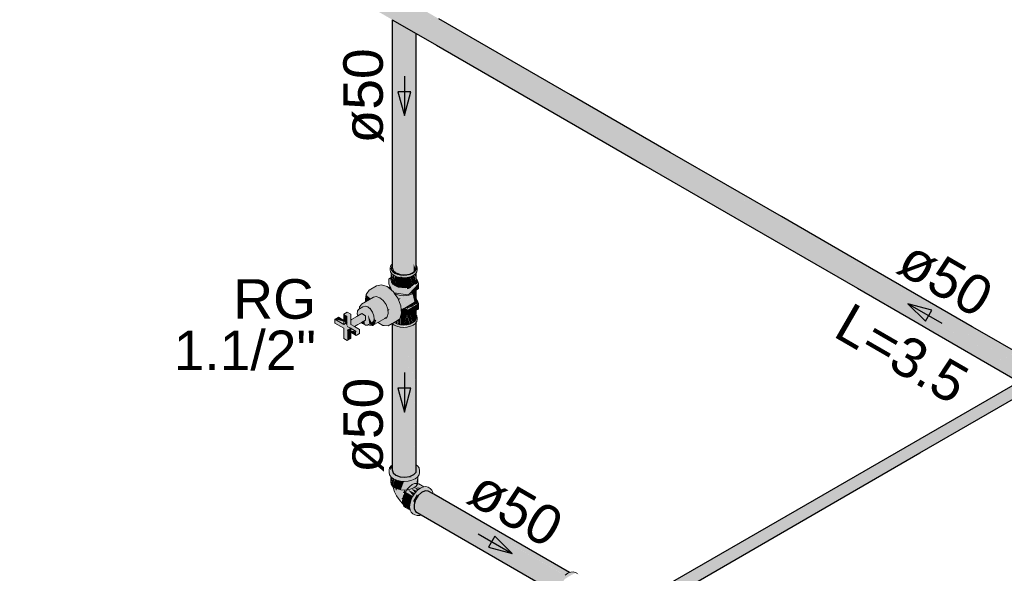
# Model space of a CAD drawing. Header units: millimetres. Extents: x 567 to 934, y -1 to 364.
# Tile 744 of 1056: x 733.3 to 738.29, y 134.89 to 137.7. Entities that reach past the tile are written whole.
import ezdxf

# ---------------------------------------------------------------- set-up
doc = ezdxf.new("R2010")
doc.units = ezdxf.units.MM
doc.header["$MEASUREMENT"] = 0
doc.linetypes.add('NULL', pattern=[0])
for name, color, linetype, lineweight in [('AF-Condutos', 140, 'Continuous', 25), ('AF-Conexões', 152, 'Continuous', 18), ('AF-Registro', 253, 'Continuous', 18), ('AF-Sentido conduto', 140, 'Continuous', 30), ('AF-Textos conduto', 7, 'Continuous', 9), ('Textos', 7, 'Continuous', 9)]:
    doc.layers.add(name, color=color, linetype=linetype, lineweight=lineweight)
doc.styles.add('Arial', font='arial.ttf')

msp = doc.modelspace()

# ---------------------------------------------------------------- hatches: boundary and pattern name
at = {"layer": 'AF-Condutos', "linetype": 'Continuous'}
for points in [[(735.1897, 136.4473), (735.1936, 136.4268), (735.2075, 136.4145), (735.2289, 136.4065), (735.2269, 137.0673), (735.2229, 137.6761), (735.2075, 137.685), (735.2047, 137.8271), (735.2036, 137.6872), (735.1937, 137.8334), (735.1937, 137.693), (735.1925, 137.6937), (735.1928, 137.8339), (735.2075, 137.8255), (735.2075, 137.685), (735.2229, 137.6761), (735.2269, 137.0673), (735.2289, 136.4065), (735.254, 136.4042), (735.2786, 136.408), (735.279, 136.446), (735.2786, 137.6439), (735.2713, 137.6482), (735.2673, 137.7909), (735.2939, 137.7756), (735.2984, 137.6325), (735.2984, 137.773), (735.3113, 137.7655), (735.3113, 138.1768), (735.2786, 138.1605), (735.254, 138.1595), (735.2541, 137.6581), (735.2488, 137.8016), (735.2468, 137.6623), (735.2289, 137.8131), (735.2289, 137.6727), (735.2246, 137.8156), (735.2288, 138.1613), (735.2122, 138.1653), (735.1897, 138.1773)], [(734.8537, 138.0221), (734.8358, 138.014), (740.8498, 134.5419), (740.8675, 134.55), (739.1394, 135.5472), (738.7512, 135.7693), (738.6226, 135.8434), (739.1394, 135.5472), (738.819, 135.7317), (738.7512, 135.7702), (738.9509, 135.656), (740.8675, 134.55), (738.8187, 135.7329), (738.1815, 136.1), (738.5378, 135.8951)], [(734.8758, 138.017), (734.8537, 138.0221), (739.1395, 135.5478), (739.1397, 135.5499), (739.2577, 135.4847), (739.2547, 135.488), (738.9454, 135.6663), (738.817, 135.7399), (738.7512, 135.7771), (738.7512, 135.7781), (739.2547, 135.488), (739.2577, 135.4847), (739.1397, 135.5499), (739.1395, 135.5478), (740.8677, 134.55), (740.8831, 134.5486), (739.1401, 135.5547), (738.1953, 136.0991), (738.9447, 135.6675), (740.8831, 134.5486), (738.9445, 135.6679), (738.1963, 136.099), (738.4833, 135.9338), (738.9445, 135.6679)], [(734.8053, 137.9172), (740.8191, 134.4453), (740.8118, 134.4599), (739.1289, 135.4312), (738.8533, 135.5898), (738.5623, 135.7577), (739.0461, 135.479), (740.8118, 134.4599), (740.8119, 134.4809), (739.465, 135.2584), (737.533, 136.3738), (740.8119, 134.4809), (740.8193, 134.5041), (739.4116, 135.3167), (737.524, 136.4065), (740.8193, 134.5041), (740.8327, 134.5257), (739.3545, 135.379), (737.5144, 136.4414), (740.8327, 134.5257), (740.8498, 134.5419), (739.3039, 135.4343), (739.1378, 135.5294), (738.9665, 135.627), (738.8247, 135.7082), (738.7512, 135.7497), (738.6124, 135.829), (738.812, 135.7155), (738.9665, 135.627), (739.1378, 135.5294), (738.9658, 135.6283), (738.7219, 135.7673), (738.613, 135.8298), (738.9658, 135.6283), (739.1378, 135.5294), (739.3039, 135.4343), (740.8498, 134.5419), (739.3037, 135.4345), (734.8358, 138.014), (734.8187, 137.9976), (734.8053, 137.976), (734.798, 137.9528), (734.798, 137.932)], [(735.3113, 136.445), (735.311, 137.6253), (735.2862, 137.6396), (735.2787, 137.7843), (735.2786, 137.6439), (735.279, 136.446), (735.2786, 136.4084), (735.2984, 136.4173), (735.2984, 136.4571), (735.31, 136.4304)], [(735.3113, 136.4598), (735.3113, 137.6251), (735.311, 137.6253)], [(735.31, 136.4304), (735.2987, 136.4573), (735.2984, 136.4173)], [(735.1897, 135.4177), (735.1936, 135.4032), (735.2075, 135.3908), (735.2075, 136.1552), (735.1946, 135.4528), (735.1937, 136.1546), (735.1898, 135.4462), (735.1897, 136.1576)], [(735.1897, 136.1559), (735.1898, 135.4425), (735.1936, 136.1547)], [(735.1937, 136.1529), (735.1946, 135.4528), (735.2073, 136.1443)], [(735.2075, 135.3908), (735.2289, 135.3828), (735.2289, 136.1472)], [(735.2075, 136.1455), (735.2075, 135.3908), (735.2287, 136.1405)], [(735.2289, 135.3828), (735.254, 135.3805), (735.254, 136.1449)], [(735.2289, 136.1374), (735.2289, 135.3828), (735.2538, 136.1383)], [(735.254, 135.3805), (735.2786, 135.3843), (735.2786, 136.1487)], [(735.2784, 136.1432), (735.254, 136.1393), (735.254, 135.3805)], [(735.2786, 135.3843), (735.2984, 135.3936), (735.2984, 136.1579)], [(735.2786, 135.3843), (735.2982, 136.1513), (735.2786, 136.1433)], [(735.31, 135.4067), (735.3101, 135.4941), (735.31, 136.171), (735.2984, 135.3936)], [(735.3098, 136.1606), (735.2984, 136.152), (735.2984, 135.3936)], [(735.3101, 135.4941), (735.3113, 136.1644), (735.31, 136.1625)], [(735.3113, 135.4214), (735.3113, 136.1644), (735.31, 135.4487)], [(738.1067, 136.1431), (738.4767, 135.93), (738.5378, 135.8951)], [(736.4586, 134.7649), (736.3897, 134.7229), (736.3903, 134.7216), (736.2706, 134.6512), (736.3904, 134.7225), (736.2687, 134.6523), (736.3897, 134.7229), (736.4586, 134.7649), (735.8057, 134.3879), (734.6999, 133.7481), (733.3043, 132.9384), (734.7609, 133.7766), (734.8009, 133.7954), (733.3366, 132.9467), (733.336, 132.9463), (734.798, 133.7867), (733.3443, 132.9376), (733.3498, 132.9258), (734.798, 133.7585), (733.3534, 132.915), (734.798, 133.7561), (733.3534, 132.915), (734.798, 133.7527), (733.3534, 132.9149), (733.3303, 132.9016), (734.798, 133.7464), (733.3545, 132.9064), (734.798, 133.7423), (733.3545, 132.9063), (734.798, 133.7386), (733.3544, 132.9024), (734.798, 133.7377), (733.3544, 132.9024), (735.9466, 134.399), (736.044, 134.4567), (735.9672, 134.4129), (736.0411, 134.4569), (735.9711, 134.4135), (736.0596, 134.4643), (736.2198, 134.5641), (736.2684, 134.5931), (736.3157, 134.6252), (736.2666, 134.5968), (736.3106, 134.6281), (736.3097, 134.6287), (736.2662, 134.5974), (736.3157, 134.6252), (736.2681, 134.5937), (736.1289, 134.5081), (736.2198, 134.5606), (736.1609, 134.5254), (736.0968, 134.4857), (737.8596, 135.5035), (738.4227, 135.8287), (738.7416, 136.0127), (738.7461, 136.0191), (738.4195, 135.8306), (738.5408, 135.901), (738.7408, 136.0161), (738.747, 136.0289), (738.5346, 135.9045), (738.419, 135.8308), (738.4122, 135.8348), (738.747, 136.0289), (738.5327, 135.9057), (738.4115, 135.8352), (738.4108, 135.8356), (738.747, 136.0289), (738.7382, 136.0516), (738.5086, 135.9196), (738.5091, 135.9193), (738.3874, 135.8491), (738.3867, 135.8495), (738.7382, 136.0516), (738.73, 136.0606), (738.3782, 135.8544), (738.4979, 135.9257), (738.73, 136.0606), (738.3755, 135.8559), (738.4968, 135.9264), (738.6975, 136.0419), (738.6965, 136.0515), (738.721, 136.0658), (738.7128, 136.0663)], [(738.4227, 135.8287), (737.8596, 135.5035), (738.4228, 135.8287)], [(735.3457, 135.1951), (736.0235, 134.8044), (736.0256, 134.8244), (736.0491, 134.8676), (735.4459, 135.2378), (736.0644, 134.8846), (735.4498, 135.2394), (736.0646, 134.8848), (735.356, 135.3121), (735.3381, 135.304), (735.321, 135.2876), (735.3076, 135.266), (735.3003, 135.2428), (735.3003, 135.222), (735.3076, 135.2072), (736.0249, 134.7931), (736.0248, 134.7934)], [(735.3716, 135.3107), (735.356, 135.3121), (735.4048, 135.2827), (736.0785, 134.8949), (736.0787, 134.895), (735.3995, 135.2943), (736.0861, 134.8982)], [(735.3962, 135.2963), (736.0787, 134.895), (736.0861, 134.8982)], [(735.4048, 135.2827), (736.0604, 134.8873), (736.0919, 134.8872)], [(735.4459, 135.2378), (736.0485, 134.8679), (736.0643, 134.8846)], [(736.0645, 134.8848), (735.4498, 135.2394), (736.0644, 134.8846)], [(736.0243, 134.8039), (735.3457, 135.1951), (736.0233, 134.7943)]]:
    msp.add_hatch(color=151, dxfattribs=at).paths.add_polyline_path(points)
at = {"layer": 'AF-Conexões', "linetype": 'Continuous'}
for points in [[(735.3054, 135.4473), (735.3113, 135.4214), (735.31, 135.4067), (735.2984, 135.3936), (735.2786, 135.3843), (735.2894, 135.3773), (735.2661, 135.3824), (735.254, 135.3805), (735.232, 135.3826), (735.2075, 135.3908), (735.1945, 135.3999), (735.1897, 135.4177), (735.1822, 135.4247), (735.1763, 135.4043), (735.1763, 135.4274), (735.1737, 135.4158), (735.1763, 135.3923), (735.1963, 135.3723), (735.2122, 135.3653), (735.2308, 135.3608), (735.2508, 135.3593), (735.2708, 135.3608), (735.2894, 135.3653), (735.3054, 135.3723), (735.3176, 135.3816), (735.328, 135.4038), (735.3259, 135.4248)], [(735.1897, 135.4383), (735.1763, 135.4274), (735.1885, 135.422)], [(735.1796, 135.4157), (735.1822, 135.4247), (735.1763, 135.4274)], [(735.1838, 135.3818), (735.1822, 135.3554), (735.1846, 135.3452)], [(735.1846, 135.3452), (735.1902, 135.3769), (735.1846, 135.3811)], [(735.3102, 135.3356), (735.3154, 135.3799), (735.3008, 135.3689), (735.2508, 135.3593), (735.2508, 135.3642), (735.2331, 135.3172), (735.2508, 135.3158), (735.2851, 135.3211)], [(735.2893, 135.3773), (735.2748, 135.3837), (735.2672, 135.3826)], [(735.3171, 135.3498), (735.3171, 135.3811), (735.3123, 135.3535)], [(735.1846, 135.3452), (735.2023, 135.3274), (735.2023, 135.3697), (735.1922, 135.3386), (735.1914, 135.376)], [(735.1922, 135.3386), (735.2005, 135.3691), (735.1916, 135.3759)], [(735.2057, 135.2969), (735.2191, 135.274), (735.2418, 135.2482), (735.2323, 135.2652), (735.2423, 135.2637), (735.2333, 135.2765), (735.2442, 135.2768), (735.2438, 135.3046), (735.2488, 135.316), (735.2176, 135.3209), (735.2088, 135.3118), (735.2054, 135.3251), (735.1939, 135.328)], [(735.2023, 135.3676), (735.2023, 135.3274), (735.2147, 135.3642)], [(735.2149, 135.3646), (735.2023, 135.3274), (735.2165, 135.3211), (735.2165, 135.3642)], [(735.2165, 135.3619), (735.2165, 135.3211), (735.2312, 135.3607)], [(735.2313, 135.3608), (735.2165, 135.3211), (735.2331, 135.3172), (735.249, 135.3594)], [(735.3176, 135.3478), (735.3029, 135.3484), (735.2778, 135.3339), (735.256, 135.3068), (735.2936, 135.2851), (735.2686, 135.3172), (735.3036, 135.2996), (735.2902, 135.3188), (735.3124, 135.3125), (735.3053, 135.326), (735.324, 135.3217), (735.3095, 135.332), (735.3335, 135.3268), (735.343, 135.3304)], [(735.3358, 135.1909), (735.3076, 135.2072), (735.3003, 135.222), (735.3003, 135.2395), (735.2954, 135.2611), (735.3153, 135.2957), (735.317, 135.2838), (735.3381, 135.304), (735.3671, 135.3133), (735.3948, 135.2973), (735.3917, 135.3089), (735.3812, 135.3237), (735.3595, 135.3332), (735.3322, 135.3258), (735.3181, 135.3155), (735.3049, 135.3017), (735.2936, 135.2851), (735.285, 135.2671), (735.2795, 135.2487), (735.2777, 135.2313), (735.2795, 135.2161), (735.2936, 135.196), (735.3153, 135.1865)], [(735.3027, 135.3289), (735.3159, 135.3139), (735.3257, 135.3211)], [(735.3095, 135.332), (735.3252, 135.3229), (735.3322, 135.3258)], [(735.3171, 135.3452), (735.3131, 135.3527), (735.3102, 135.3356)], [(735.2088, 135.3118), (735.2143, 135.3221), (735.2051, 135.3262)], [(735.2808, 135.2529), (735.2813, 135.2547), (735.2483, 135.2908), (735.2435, 135.2745)], [(735.2438, 135.3046), (735.2493, 135.297), (735.2553, 135.3059), (735.2532, 135.3157)], [(735.2572, 135.3055), (735.2483, 135.2908), (735.2798, 135.2564), (735.2867, 135.2707)], [(735.256, 135.3068), (735.2867, 135.2707), (735.2936, 135.2851)], [(735.2694, 135.3174), (735.2947, 135.2866), (735.3036, 135.2996)], [(735.2878, 135.3218), (735.3047, 135.3014), (735.3144, 135.3117)], [(735.3003, 135.2502), (735.3171, 135.2814), (735.3153, 135.2957), (735.2954, 135.2611)], [(735.3719, 135.3107), (735.3812, 135.2346), (735.3972, 135.2883)], [(735.2416, 135.2683), (735.2435, 135.2745), (735.2333, 135.2765)], [(735.2786, 135.2399), (735.2435, 135.2745), (735.2418, 135.259), (735.2784, 135.2379)], [(735.2773, 135.2283), (735.2784, 135.2379), (735.2418, 135.259)], [(735.2435, 135.2455), (735.2809, 135.2175), (735.2781, 135.2276), (735.2418, 135.259)], [(735.2773, 135.2412), (735.2808, 135.2529), (735.2435, 135.2745)], [(735.2792, 135.2188), (735.2435, 135.2455), (735.2483, 135.2348), (735.2794, 135.2168)], [(735.2802, 135.2147), (735.2483, 135.2348), (735.256, 135.2276)], [(736.0503, 134.7591), (736.0344, 134.7945), (736.0417, 134.8302), (736.0616, 134.8648), (736.0889, 134.882), (736.1162, 134.8963), (736.1362, 134.8847), (736.1275, 134.8928), (736.1058, 134.9023), (736.0927, 134.901), (736.0644, 134.8847), (736.0513, 134.8708), (736.04, 134.8542), (736.0313, 134.8362), (736.0258, 134.8178), (736.024, 134.8005), (736.0313, 134.7732)]]:
    msp.add_hatch(color=161, dxfattribs=at).paths.add_polyline_path(points)
at = {"layer": 'AF-Registro', "linetype": 'Continuous'}
for points in [[(735.3118, 136.451), (735.3114, 136.4279), (735.2869, 136.4072), (735.2655, 136.3995), (735.2134, 136.4034), (735.1862, 136.4282), (735.1883, 136.4094), (735.2134, 136.3949), (735.2477, 136.3896), (735.282, 136.3949), (735.3071, 136.4094), (735.3163, 136.4292)], [(735.1766, 136.3827), (735.173, 136.3847), (735.193, 136.3416), (735.2678, 136.33), (735.2528, 136.3387), (735.2321, 136.3392), (735.206, 136.3497)], [(735.173, 136.3579), (735.188, 136.3257), (735.1976, 136.3157), (735.2678, 136.33), (735.193, 136.3416), (735.173, 136.3847)], [(735.1841, 136.3911), (735.1737, 136.3851), (735.1837, 136.3785)], [(735.2416, 136.3882), (735.1837, 136.3785), (735.1952, 136.3742)], [(735.1841, 136.3772), (735.1862, 136.3677), (735.1899, 136.3945), (735.1883, 136.4094)], [(735.1862, 136.3677), (735.1926, 136.3588), (735.2012, 136.3998), (735.1926, 136.4062)], [(735.1912, 136.4213), (735.2108, 136.4082), (735.2477, 136.401)], [(735.2159, 136.3453), (735.2477, 136.3404), (735.2332, 136.3907), (735.2142, 136.3948), (735.2049, 136.3596), (735.2015, 136.4002), (735.1926, 136.3588)], [(735.2049, 136.3596), (735.2142, 136.3946), (735.2028, 136.3996)], [(735.2477, 136.3896), (735.2313, 136.3975), (735.2477, 136.3404), (735.2642, 136.3417), (735.2642, 136.3909)], [(735.2642, 136.4058), (735.2402, 136.4055), (735.2559, 136.4002)], [(735.2642, 136.3907), (735.2642, 136.3417), (735.2796, 136.3453), (735.2661, 136.391)], [(735.2661, 136.3911), (735.2796, 136.3453), (735.2928, 136.3512), (735.2813, 136.3948)], [(735.2928, 136.3512), (735.2928, 136.3975), (735.282, 136.3949)], [(735.3029, 136.3588), (735.294, 136.4003), (735.2928, 136.3997), (735.2928, 136.3512)], [(735.3024, 136.404), (735.2942, 136.4003), (735.3029, 136.3588)], [(735.309, 136.3689), (735.3029, 136.3997), (735.3029, 136.3593)], [(735.3114, 136.3854), (735.3114, 136.4154), (735.3047, 136.4076), (735.3069, 136.3851)], [(735.3114, 136.3854), (735.3058, 136.3525), (735.3193, 136.3629)], [(735.0573, 136.3048), (735.0803, 136.2829), (735.0943, 136.291), (735.1264, 136.2389), (735.156, 136.2986), (735.1941, 136.3206), (735.1645, 136.3449), (735.135, 136.3548), (735.1105, 136.3484), (735.0724, 136.3264)], [(735.1791, 136.3447), (735.173, 136.3412), (735.1806, 136.3317)], [(735.2678, 136.33), (735.1976, 136.3157), (735.1987, 136.3141), (735.2678, 136.3032), (735.3225, 136.3616)], [(735.2131, 136.3466), (735.2199, 136.3417), (735.2573, 136.3383)], [(735.291, 136.3482), (735.2612, 136.3394), (735.266, 136.331), (735.2826, 136.3386)], [(735.3225, 136.3348), (735.3225, 136.3616), (735.2678, 136.3032)], [(735.3069, 136.3249), (735.2842, 136.3127), (735.291, 136.3091)], [(735.3101, 136.2867), (735.3101, 136.3276), (735.2922, 136.3099), (735.3019, 136.2668), (735.308, 136.2754)], [(735.0948, 136.151), (735.1519, 136.1838), (735.1639, 136.1923), (735.1695, 136.2089), (735.1676, 136.2306), (735.1586, 136.2538), (735.1441, 136.2745), (735.1264, 136.2889), (735.1088, 136.2948), (735.0943, 136.291), (735.055, 136.2683), (735.0482, 136.2598), (735.0658, 136.2539), (735.0658, 136.2419), (735.082, 136.2366), (735.0792, 136.2309), (735.0963, 136.2067), (735.0985, 136.1811), (735.1089, 136.1739), (735.1033, 136.1573)], [(735.055, 136.2683), (735.0803, 136.2829), (735.0573, 136.3048)], [(735.1158, 136.1629), (735.1416, 136.1481), (735.1692, 136.1463), (735.1893, 136.1579), (735.2275, 136.1826), (735.2369, 136.2104), (735.2337, 136.247), (735.2186, 136.2859), (735.1941, 136.3206), (735.156, 136.2986), (735.1441, 136.2745), (735.1586, 136.2538), (735.1676, 136.2306), (735.1762, 136.2289), (735.1582, 136.2168), (735.1695, 136.2089), (735.1598, 136.1801), (735.1519, 136.1838), (735.1264, 136.2389), (735.1373, 136.1735)], [(735.1989, 136.3138), (735.2044, 136.3091), (735.2319, 136.2999), (735.2636, 136.2999), (735.2636, 136.3038)], [(735.2044, 136.3091), (735.2095, 136.3053), (735.2477, 136.2899), (735.2419, 136.2809), (735.2245, 136.2709), (735.2363, 136.2402), (735.2917, 136.3094), (735.2781, 136.3092), (735.2686, 136.303), (735.1998, 136.3126), (735.2166, 136.2887), (735.2365, 136.285), (735.2242, 136.278), (735.2245, 136.2709), (735.2419, 136.2809), (735.2477, 136.2899)], [(735.2185, 136.2863), (735.2216, 136.2783), (735.2352, 136.2843)], [(735.2351, 136.2307), (735.2473, 136.2336), (735.2922, 136.3099), (735.2345, 136.2375)], [(735.3019, 136.2668), (735.2922, 136.3099), (735.2473, 136.2336), (735.2922, 136.2595)], [(735.3104, 136.286), (735.309, 136.2722), (735.2976, 136.2496), (735.3215, 136.2602)], [(735.0307, 136.2374), (735.0414, 136.2435), (735.0658, 136.2039), (735.0592, 136.2474), (735.0414, 136.2435), (735.0237, 136.2333), (735.0137, 136.2218), (735.0148, 136.1965), (735.035, 136.2082), (735.0546, 136.1974), (735.0484, 136.1719), (735.0519, 136.1508), (735.0644, 136.15), (735.0943, 136.1685), (735.0985, 136.1811), (735.0971, 136.1976), (735.0903, 136.2153), (735.0792, 136.2309), (735.0658, 136.2419), (735.0658, 136.2499), (735.0482, 136.2598), (735.0336, 136.256), (735.0246, 136.2432)], [(735.0667, 136.2412), (735.0792, 136.2309), (735.082, 136.2366)], [(735.1676, 136.2306), (735.1684, 136.2222), (735.1762, 136.2289)], [(735.235, 136.2049), (735.2678, 136.2017), (735.2678, 136.2285), (735.236, 136.2212)], [(735.2355, 136.2268), (735.236, 136.2212), (735.2678, 136.2285), (735.2535, 136.2367)], [(735.2749, 136.2495), (735.2526, 136.2367), (735.2784, 136.241)], [(735.273, 136.2397), (735.2636, 136.2375), (735.2678, 136.2285)], [(735.3225, 136.2601), (735.2678, 136.2285), (735.2678, 136.1998)], [(735.2678, 136.1998), (735.3225, 136.2314), (735.3225, 136.2601)], [(735.3008, 136.254), (735.291, 136.2589), (735.2784, 136.2532), (735.2784, 136.241)], [(735.3008, 136.2645), (735.2922, 136.2595), (735.3008, 136.254)], [(735.3008, 136.266), (735.3008, 136.254), (735.3069, 136.2625)], [(734.9446, 136.1739), (734.9169, 136.1899), (734.8995, 136.1799), (734.9446, 136.1684)], [(734.8995, 136.16), (734.9446, 136.134), (734.9446, 136.082), (734.9619, 136.072), (734.9619, 136.124), (735.0069, 136.118), (734.9619, 136.144), (734.9446, 136.1739), (734.9446, 136.154), (734.8995, 136.18)], [(734.9619, 136.1639), (734.8995, 136.1799), (734.9446, 136.1539)], [(734.9983, 136.1429), (734.9792, 136.1539), (734.9792, 136.2059), (734.9619, 136.2159), (734.9446, 136.2059), (734.9619, 136.1959), (734.9619, 136.1439)], [(734.9619, 136.144), (734.9619, 136.196), (734.9446, 136.206), (734.9446, 136.1739)], [(735.0294, 136.1683), (734.9983, 136.1429), (735.0546, 136.1754), (735.0546, 136.1974), (735.0355, 136.2084), (734.9792, 136.1759), (734.9792, 136.1562), (734.9955, 136.1445)], [(735.0878, 136.149), (735.1008, 136.1555), (735.1089, 136.1739), (735.0852, 136.162), (735.0658, 136.2039), (735.0741, 136.1542)], [(735.0985, 136.1811), (735.0943, 136.1685), (735.1089, 136.1739)], [(735.1536, 136.1848), (735.1598, 136.1801), (735.1633, 136.1904)], [(735.3163, 136.1869), (735.2928, 136.1609), (735.2642, 136.1514), (735.2313, 136.1514), (735.2027, 136.1609), (735.1897, 136.1581), (735.2134, 136.1441), (735.2477, 136.1388), (735.2477, 136.1464), (735.261, 136.1474), (735.2477, 136.1388), (735.2655, 136.1401), (735.2962, 136.1504), (735.3113, 136.1644)], [(735.2169, 136.1546), (735.2245, 136.1804), (735.2165, 136.1748)], [(735.2181, 136.1545), (735.2313, 136.1514), (735.2313, 136.1936), (735.2245, 136.1804)], [(735.2313, 136.1936), (735.2323, 136.1511), (735.2477, 136.2022), (735.2378, 136.2045)], [(735.2477, 136.2022), (735.2324, 136.1513), (735.2488, 136.15), (735.2634, 136.2005)], [(735.2678, 136.1998), (735.2678, 136.2017), (735.2376, 136.2045)], [(735.2642, 136.2004), (735.2481, 136.1475), (735.2786, 136.1548)], [(735.2656, 136.1986), (735.2796, 136.1551), (735.2796, 136.2066)], [(735.2796, 136.2071), (735.2796, 136.1551), (735.2919, 136.1605)], [(735.2928, 136.213), (735.2797, 136.2067), (735.2928, 136.1609), (735.3022, 136.168)], [(735.3023, 136.1677), (735.3029, 136.2201), (735.2928, 136.213)], [(735.3029, 136.2206), (735.3029, 136.1685), (735.3088, 136.1768)], [(735.3093, 136.2238), (735.303, 136.2202), (735.3089, 136.176), (735.3113, 136.1862)], [(735.3114, 136.1869), (735.3163, 136.1869), (735.314, 136.1971)], [(734.9619, 136.1439), (735.0069, 136.1179), (735.0069, 136.0979), (735.0242, 136.1079), (735.0242, 136.1279), (734.9983, 136.1429)], [(734.9792, 136.0819), (734.9792, 136.1339), (734.9619, 136.1239), (734.9619, 136.0719)], [(735.0382, 136.1587), (735.0519, 136.1508), (735.0484, 136.1719), (735.0399, 136.167)], [(735.2035, 136.1603), (735.2159, 136.1551), (735.2159, 136.1733)], [(734.9619, 136.124), (735.0069, 136.098), (735.0069, 136.118)]]:
    msp.add_hatch(color=254, dxfattribs=at).paths.add_polyline_path(points)

# ---------------------------------------------------------------- linework, layer by layer
at = {"layer": 'AF-Condutos'}
for p, q in [((735.1897, 137.6953), (735.1897, 137.1423)), ((735.1897, 137.6953), (735.3113, 137.6251)), ((736.091, 137.3154), (735.4254, 137.6997)), ((735.3113, 136.8971), (735.3113, 137.6251)), ((735.3113, 137.6251), (735.4133, 137.5662)), ((735.4133, 137.5662), (736.0089, 137.2223)), ((736.5959, 137.0239), (736.091, 137.3154)), ((736.0089, 137.2223), (736.4615, 136.961)), ((735.1897, 137.1423), (735.1897, 136.4576)), ((737.1587, 136.6989), (736.5959, 137.0239)), ((736.4615, 136.961), (736.9669, 136.6692)), ((735.3113, 136.4598), (735.3113, 136.8971)), ((737.4974, 136.5034), (737.1587, 136.6989)), ((736.9669, 136.6692), (737.5432, 136.3365)), ((738.1242, 136.1415), (737.4974, 136.5034)), ((735.1897, 136.4576), (735.1897, 136.4414)), ((735.1897, 136.4414), (735.1936, 136.4268)), ((735.1936, 136.4268), (735.2075, 136.4145)), ((735.2984, 136.4173), (735.3097, 136.43)), ((735.3097, 136.43), (735.31, 136.4304)), ((735.31, 136.4304), (735.3101, 136.432)), ((735.3101, 136.432), (735.3106, 136.4368)), ((735.3106, 136.4368), (735.3109, 136.4402)), ((735.3109, 136.4402), (735.3113, 136.445)), ((735.3113, 136.4517), (735.3113, 136.4598)), ((735.3113, 136.445), (735.3113, 136.4517)), ((735.2075, 136.4145), (735.2179, 136.4106)), ((735.2179, 136.4106), (735.2289, 136.4065)), ((735.2289, 136.4065), (735.254, 136.4042)), ((735.254, 136.4042), (735.2786, 136.408)), ((735.2786, 136.408), (735.2793, 136.4083)), ((735.2793, 136.4083), (735.2984, 136.4173)), ((737.5432, 136.3365), (737.8351, 136.168)), ((735.1897, 136.1576), (735.1897, 135.446)), ((735.3113, 135.4889), (735.3113, 136.1644)), ((737.8351, 136.168), (737.9247, 136.1162)), ((738.1979, 136.0989), (738.1242, 136.1415)), ((737.9247, 136.1162), (738.362, 135.8638)), ((738.4836, 135.934), (738.1979, 136.0989)), ((738.362, 135.8638), (737.2811, 135.2397)), ((737.8596, 135.5035), (738.4228, 135.8287)), ((735.3113, 135.4469), (735.3113, 135.4889)), ((736.5639, 134.7554), (737.8596, 135.5035)), ((735.1897, 135.446), (735.1897, 135.4424)), ((735.1897, 135.4424), (735.1897, 135.4177)), ((735.3113, 135.4429), (735.3113, 135.4469)), ((735.3113, 135.4214), (735.3113, 135.4429)), ((735.1897, 135.4177), (735.1936, 135.4032)), ((735.1936, 135.4032), (735.2075, 135.3908)), ((735.2075, 135.3908), (735.2289, 135.3828)), ((735.2289, 135.3828), (735.254, 135.3805)), ((735.254, 135.3805), (735.2786, 135.3843)), ((735.2786, 135.3843), (735.2984, 135.3936)), ((735.2984, 135.3936), (735.31, 135.4067)), ((735.31, 135.4067), (735.3113, 135.4214)), ((735.321, 135.2876), (735.3076, 135.266)), ((735.3381, 135.304), (735.321, 135.2876)), ((735.356, 135.3121), (735.3381, 135.304)), ((735.3716, 135.3107), (735.356, 135.3121)), ((735.3962, 135.2965), (735.3716, 135.3107)), ((735.3993, 135.2947), (735.3962, 135.2965)), ((736.0861, 134.8982), (735.3993, 135.2947)), ((735.3076, 135.266), (735.3003, 135.2428)), ((735.3003, 135.2428), (735.3003, 135.222)), ((737.2811, 135.2397), (736.5202, 134.8004)), ((735.3003, 135.222), (735.3076, 135.2072)), ((735.3076, 135.2072), (735.3358, 135.1909)), ((735.3358, 135.1909), (736.0249, 134.7931))]:
    msp.add_line(p, q, dxfattribs=at)
at = {"layer": 'AF-Conexões'}
for p, q in [((735.184, 135.4381), (735.1763, 135.4274)), ((735.1897, 135.4424), (735.184, 135.4381)), ((735.3131, 135.4415), (735.3113, 135.4429)), ((735.3176, 135.4381), (735.3131, 135.4415)), ((735.3253, 135.4274), (735.3176, 135.4381)), ((735.1763, 135.4274), (735.1737, 135.4158)), ((735.1737, 135.4158), (735.1737, 135.4038)), ((735.1737, 135.4038), (735.1763, 135.3923)), ((735.1763, 135.3923), (735.1822, 135.384)), ((735.1822, 135.384), (735.1822, 135.3554)), ((735.1822, 135.384), (735.184, 135.3816)), ((735.184, 135.3816), (735.1963, 135.3723)), ((735.3054, 135.3723), (735.3176, 135.3816)), ((735.3176, 135.3816), (735.3194, 135.384)), ((735.3194, 135.384), (735.3253, 135.3923)), ((735.3194, 135.3554), (735.3194, 135.384)), ((735.3259, 135.4248), (735.3253, 135.4274)), ((735.3253, 135.3923), (735.328, 135.4038)), ((735.328, 135.4158), (735.3259, 135.4248)), ((735.328, 135.4038), (735.328, 135.4158)), ((735.1822, 135.3554), (735.1846, 135.3452)), ((735.1846, 135.3452), (735.1914, 135.3356)), ((735.1914, 135.3356), (735.1929, 135.3345)), ((735.1929, 135.3345), (735.2023, 135.3274)), ((735.1929, 135.3345), (735.1931, 135.3333)), ((735.1931, 135.3333), (735.1939, 135.328)), ((735.1939, 135.328), (735.201, 135.3072)), ((735.1963, 135.3723), (735.2122, 135.3653)), ((735.2122, 135.3653), (735.2308, 135.3608)), ((735.2308, 135.3608), (735.2508, 135.3593)), ((735.2508, 135.3593), (735.2708, 135.3608)), ((735.2778, 135.3339), (735.2661, 135.3215)), ((735.2708, 135.3608), (735.2894, 135.3653)), ((735.2903, 135.343), (735.2778, 135.3339)), ((735.2894, 135.3653), (735.3054, 135.3723)), ((735.3029, 135.3484), (735.2903, 135.343)), ((735.2993, 135.3274), (735.3102, 135.3356)), ((735.3146, 135.3495), (735.3029, 135.3484)), ((735.3102, 135.3356), (735.3171, 135.3452)), ((735.3178, 135.3485), (735.3181, 135.3499)), ((735.3192, 135.3481), (735.3178, 135.3485)), ((735.3181, 135.3499), (735.3182, 135.3501)), ((735.3182, 135.3501), (735.3194, 135.3554)), ((735.3194, 135.348), (735.3192, 135.3481)), ((735.3246, 135.3464), (735.3194, 135.348)), ((735.3494, 135.3321), (735.3246, 135.3464)), ((735.3463, 135.3318), (735.3322, 135.3258)), ((735.3494, 135.3321), (735.3463, 135.3318)), ((735.3595, 135.3332), (735.3494, 135.3321)), ((735.3708, 135.3297), (735.3595, 135.3332)), ((735.3812, 135.3237), (735.3708, 135.3297)), ((735.201, 135.3072), (735.2057, 135.2969)), ((735.2023, 135.3274), (735.2165, 135.3211)), ((735.2057, 135.2969), (735.2113, 135.2865)), ((735.2113, 135.2865), (735.2191, 135.274)), ((735.2165, 135.3211), (735.2331, 135.3172)), ((735.2331, 135.3172), (735.2508, 135.3158)), ((735.2483, 135.2908), (735.2435, 135.2745)), ((735.256, 135.3068), (735.2483, 135.2908)), ((735.2508, 135.3158), (735.2614, 135.3167)), ((735.262, 135.3156), (735.256, 135.3068)), ((735.2614, 135.3167), (735.2628, 135.3168)), ((735.2628, 135.3168), (735.262, 135.3156)), ((735.2661, 135.3215), (735.2628, 135.3168)), ((735.2628, 135.3168), (735.2686, 135.3172)), ((735.2686, 135.3172), (735.2851, 135.3211)), ((735.2936, 135.2851), (735.285, 135.2671)), ((735.2851, 135.3211), (735.2993, 135.3274)), ((735.3049, 135.3017), (735.2936, 135.2851)), ((735.3181, 135.3155), (735.3049, 135.3017)), ((735.3322, 135.3258), (735.3181, 135.3155)), ((735.3899, 135.3156), (735.3812, 135.3237)), ((735.3929, 135.3088), (735.3899, 135.3156)), ((735.3953, 135.3036), (735.3929, 135.3088)), ((735.3962, 135.2965), (735.3953, 135.3036)), ((735.2191, 135.274), (735.2294, 135.2613)), ((735.2294, 135.2613), (735.2418, 135.2482)), ((735.2435, 135.2745), (735.2418, 135.259)), ((735.2418, 135.259), (735.2433, 135.247)), ((735.2418, 135.2482), (735.2433, 135.247)), ((735.2433, 135.247), (735.2435, 135.2455)), ((735.2435, 135.2455), (735.2483, 135.2348)), ((735.2483, 135.2348), (735.256, 135.2276)), ((735.2795, 135.2487), (735.2777, 135.2313)), ((735.2777, 135.2313), (735.2795, 135.2161)), ((735.285, 135.2671), (735.2795, 135.2487)), ((735.256, 135.2276), (735.2808, 135.2134)), ((735.2795, 135.2161), (735.2808, 135.2134)), ((735.2808, 135.2134), (735.285, 135.2041)), ((735.285, 135.2041), (735.2936, 135.196)), ((735.2936, 135.196), (735.304, 135.19)), ((735.304, 135.19), (735.3153, 135.1865)), ((735.3153, 135.1865), (735.3285, 135.1878)), ((735.3285, 135.1878), (735.3358, 135.1909)), ((736.0785, 134.895), (736.0644, 134.8847)), ((736.0861, 134.8982), (736.0785, 134.895)), ((736.0927, 134.901), (736.0861, 134.8982)), ((736.1058, 134.9023), (736.0927, 134.901)), ((736.1171, 134.8988), (736.1058, 134.9023)), ((736.1275, 134.8928), (736.1171, 134.8988))]:
    msp.add_line(p, q, dxfattribs=at)
at = {"layer": 'AF-Registro'}
for p, q in [((735.1815, 136.448), (735.1792, 136.4377)), ((735.1792, 136.4377), (735.1792, 136.4292)), ((735.1792, 136.4292), (735.1815, 136.419)), ((735.1861, 136.4544), (735.1815, 136.448)), ((735.1846, 136.4354), (735.1841, 136.4377)), ((735.185, 136.437), (735.1846, 136.4354)), ((735.185, 136.4335), (735.1846, 136.4354)), ((735.1862, 136.4425), (735.185, 136.437)), ((735.1862, 136.4282), (735.185, 136.4335)), ((735.1883, 136.4575), (735.1861, 136.4544)), ((735.1875, 136.4442), (735.1862, 136.4425)), ((735.1926, 136.4193), (735.1862, 136.4282)), ((735.1885, 136.4456), (735.1875, 136.4442)), ((735.1897, 136.4585), (735.1883, 136.4575)), ((735.1897, 136.4473), (735.1885, 136.4456)), ((735.3093, 136.4282), (735.3029, 136.4193)), ((735.3097, 136.43), (735.3093, 136.4282)), ((735.3109, 136.4354), (735.3101, 136.432)), ((735.3109, 136.4354), (735.3106, 136.4368)), ((735.3113, 136.4372), (735.3109, 136.4354)), ((735.3118, 136.451), (735.3113, 136.4517)), ((735.3114, 136.4377), (735.3113, 136.4372)), ((735.314, 136.448), (735.3118, 136.451)), ((735.3163, 136.4377), (735.314, 136.448)), ((735.314, 136.419), (735.3163, 136.4292)), ((735.3163, 136.4292), (735.3163, 136.4377)), ((735.1737, 136.3851), (735.173, 136.3847)), ((735.173, 136.3847), (735.173, 136.3579)), ((735.1812, 136.3895), (735.1737, 136.3851)), ((735.1841, 136.3911), (735.1812, 136.3895)), ((735.1815, 136.419), (735.1841, 136.4154)), ((735.1841, 136.4154), (735.1883, 136.4094)), ((735.1841, 136.4154), (735.1841, 136.3911)), ((735.1841, 136.3911), (735.1841, 136.3772)), ((735.1841, 136.3772), (735.1862, 136.3677)), ((735.1883, 136.4094), (735.1992, 136.4012)), ((735.2027, 136.4117), (735.1926, 136.4193)), ((735.1992, 136.4012), (735.2006, 136.4006)), ((735.2006, 136.4006), (735.2134, 136.3949)), ((735.2124, 136.4075), (735.2027, 136.4117)), ((735.2159, 136.4059), (735.2124, 136.4075)), ((735.2134, 136.3949), (735.23, 136.391)), ((735.2313, 136.4022), (735.2159, 136.4059)), ((735.23, 136.391), (735.2477, 136.3896)), ((735.2477, 136.401), (735.2313, 136.4022)), ((735.2642, 136.4022), (735.2477, 136.401)), ((735.2477, 136.3896), (735.2655, 136.391)), ((735.2796, 136.4059), (735.2642, 136.4022)), ((735.2655, 136.391), (735.282, 136.3949)), ((735.2836, 136.4077), (735.2796, 136.4059)), ((735.282, 136.3949), (735.2962, 136.4012)), ((735.2928, 136.4117), (735.2836, 136.4077)), ((735.3029, 136.4193), (735.2928, 136.4117)), ((735.2962, 136.4012), (735.3012, 136.405)), ((735.3012, 136.405), (735.3071, 136.4094)), ((735.3071, 136.4094), (735.3114, 136.4154)), ((735.3104, 136.3725), (735.3114, 136.3772)), ((735.3114, 136.4154), (735.314, 136.419)), ((735.3114, 136.3854), (735.3114, 136.4154)), ((735.3114, 136.3772), (735.3114, 136.3854)), ((735.3127, 136.3827), (735.3114, 136.3854)), ((735.3149, 136.378), (735.3127, 136.3827)), ((735.3156, 136.3765), (735.3149, 136.378)), ((735.3157, 136.3761), (735.3156, 136.3765)), ((735.3184, 136.3704), (735.3157, 136.3761)), ((735.0724, 136.3264), (735.0613, 136.3106)), ((735.1105, 136.3484), (735.0724, 136.3264)), ((735.135, 136.3548), (735.1105, 136.3484)), ((735.1645, 136.3449), (735.135, 136.3548)), ((735.1707, 136.3398), (735.1645, 136.3449)), ((735.173, 136.3412), (735.1707, 136.3398)), ((735.188, 136.3257), (735.1707, 136.3398)), ((735.173, 136.3579), (735.1791, 136.3447)), ((735.1777, 136.3439), (735.173, 136.3412)), ((735.1791, 136.3447), (735.1777, 136.3439)), ((735.1791, 136.3447), (735.183, 136.3364)), ((735.183, 136.3364), (735.188, 136.3257)), ((735.1862, 136.3677), (735.1874, 136.366)), ((735.1874, 136.366), (735.1908, 136.3613)), ((735.1941, 136.3206), (735.188, 136.3257)), ((735.1908, 136.3613), (735.191, 136.3605)), ((735.1908, 136.3613), (735.1926, 136.3588)), ((735.191, 136.3605), (735.1916, 136.3595)), ((735.1916, 136.3595), (735.1932, 136.3571)), ((735.1926, 136.3588), (735.1973, 136.3552)), ((735.1932, 136.3571), (735.1969, 136.355)), ((735.1969, 136.355), (735.2001, 136.3531)), ((735.1973, 136.3552), (735.2001, 136.3531)), ((735.2001, 136.3531), (735.2027, 136.3512)), ((735.2027, 136.3512), (735.206, 136.3497)), ((735.206, 136.3497), (735.2159, 136.3453)), ((735.206, 136.3497), (735.2066, 136.3494)), ((735.2066, 136.3494), (735.2199, 136.3417)), ((735.2159, 136.3453), (735.2313, 136.3417)), ((735.2199, 136.3417), (735.2382, 136.34)), ((735.2313, 136.3417), (735.2477, 136.3404)), ((735.2382, 136.34), (735.2386, 136.34)), ((735.2386, 136.34), (735.2401, 136.3398)), ((735.2401, 136.3398), (735.2573, 136.3383)), ((735.2477, 136.3404), (735.2642, 136.3417)), ((735.2573, 136.3383), (735.2678, 136.3414)), ((735.2642, 136.3417), (735.2796, 136.3453)), ((735.2678, 136.3414), (735.2794, 136.3448)), ((735.2678, 136.3032), (735.3071, 136.3259)), ((735.2794, 136.3448), (735.291, 136.3482)), ((735.2796, 136.3453), (735.2928, 136.3512)), ((735.291, 136.3482), (735.2955, 136.3532)), ((735.2928, 136.3512), (735.2955, 136.3532)), ((735.2955, 136.3532), (735.3029, 136.3588)), ((735.3008, 136.3164), (735.3069, 136.3249)), ((735.3029, 136.3588), (735.3093, 136.3677)), ((735.3069, 136.3249), (735.3071, 136.3259)), ((735.3071, 136.3259), (735.3079, 136.3263)), ((735.3079, 136.3263), (735.309, 136.327)), ((735.309, 136.327), (735.3101, 136.3276)), ((735.3093, 136.3677), (735.3098, 136.3701)), ((735.3098, 136.3701), (735.3104, 136.3725)), ((735.3098, 136.3701), (735.3106, 136.3714)), ((735.3101, 136.3276), (735.3214, 136.3341)), ((735.3101, 136.2867), (735.3101, 136.3276)), ((735.3106, 136.3714), (735.3104, 136.3725)), ((735.3214, 136.3639), (735.3184, 136.3704)), ((735.3225, 136.3616), (735.3214, 136.3639)), ((735.3214, 136.3341), (735.3225, 136.3348)), ((735.3225, 136.3466), (735.3225, 136.3616)), ((735.3225, 136.3387), (735.3225, 136.3466)), ((735.3225, 136.3348), (735.3225, 136.3387)), ((735.0549, 136.2807), (735.0541, 136.2719)), ((735.0573, 136.3048), (735.0549, 136.2807)), ((735.0943, 136.291), (735.055, 136.2683)), ((735.0613, 136.3106), (735.0573, 136.3048)), ((735.1088, 136.2948), (735.0943, 136.291)), ((735.1264, 136.2889), (735.1088, 136.2948)), ((735.1441, 136.2745), (735.1264, 136.2889)), ((735.1989, 136.3138), (735.1941, 136.3206)), ((735.1989, 136.3138), (735.2678, 136.3032)), ((735.1998, 136.3126), (735.1989, 136.3138)), ((735.1998, 136.3126), (735.2044, 136.3091)), ((735.2186, 136.2859), (735.1998, 136.3126)), ((735.2044, 136.3091), (735.2171, 136.3035)), ((735.2171, 136.3035), (735.2319, 136.2999)), ((735.2337, 136.247), (735.2186, 136.2859)), ((735.2319, 136.2999), (735.2477, 136.2987)), ((735.2477, 136.2987), (735.2636, 136.2999)), ((735.2636, 136.2999), (735.2734, 136.3023)), ((735.2734, 136.3023), (735.2784, 136.3035)), ((735.2784, 136.3035), (735.291, 136.3091)), ((735.291, 136.3091), (735.3008, 136.3164)), ((735.3019, 136.2668), (735.308, 136.2754)), ((735.308, 136.2754), (735.309, 136.2796)), ((735.309, 136.2796), (735.3101, 136.2845)), ((735.309, 136.2716), (735.309, 136.2796)), ((735.3101, 136.2845), (735.3101, 136.2867)), ((735.3104, 136.286), (735.3101, 136.2867)), ((735.3117, 136.2834), (735.3104, 136.286)), ((735.3125, 136.2816), (735.3117, 136.2834)), ((735.3148, 136.2766), (735.3125, 136.2816)), ((735.3157, 136.2747), (735.3148, 136.2766)), ((735.3163, 136.2734), (735.3157, 136.2747)), ((735.0206, 136.2315), (735.0137, 136.2218)), ((735.0237, 136.2333), (735.0206, 136.2315)), ((735.0414, 136.2435), (735.0237, 136.2333)), ((735.024, 136.2363), (735.0237, 136.2333)), ((735.0242, 136.239), (735.024, 136.2363)), ((735.0246, 136.2432), (735.0242, 136.239)), ((735.0317, 136.2533), (735.0246, 136.2432)), ((735.0336, 136.256), (735.0317, 136.2533)), ((735.0537, 136.2675), (735.0336, 136.256)), ((735.0524, 136.2464), (735.0414, 136.2435)), ((735.061, 136.2436), (735.0524, 136.2464)), ((735.055, 136.2683), (735.0537, 136.2675)), ((735.0541, 136.2719), (735.055, 136.2683)), ((735.0658, 136.2419), (735.061, 136.2436)), ((735.0792, 136.2309), (735.0658, 136.2419)), ((735.0903, 136.2153), (735.0792, 136.2309)), ((735.1586, 136.2538), (735.1441, 136.2745)), ((735.1676, 136.2306), (735.1586, 136.2538)), ((735.1695, 136.2089), (735.1676, 136.2306)), ((735.2355, 136.2268), (735.2337, 136.247)), ((735.2355, 136.2268), (735.2473, 136.2336)), ((735.2369, 136.2104), (735.2355, 136.2268)), ((735.2473, 136.2336), (735.2526, 136.2367)), ((735.2526, 136.2367), (735.2922, 136.2595)), ((735.2526, 136.2367), (735.2636, 136.2375)), ((735.2636, 136.2375), (735.2784, 136.241)), ((735.2784, 136.241), (735.291, 136.2466)), ((735.291, 136.2466), (735.3008, 136.254)), ((735.2922, 136.2595), (735.3019, 136.2668)), ((735.2951, 136.2156), (735.3114, 136.225)), ((735.3008, 136.254), (735.3069, 136.2625)), ((735.3069, 136.2625), (735.309, 136.2716)), ((735.3114, 136.225), (735.3225, 136.2314)), ((735.3114, 136.2084), (735.3114, 136.225)), ((735.319, 136.2676), (735.3163, 136.2734)), ((735.3223, 136.2605), (735.319, 136.2676)), ((735.3225, 136.2601), (735.3223, 136.2605)), ((735.3225, 136.2466), (735.3225, 136.2601)), ((735.3225, 136.2314), (735.3225, 136.2466)), ((734.9169, 136.1899), (734.8995, 136.1799)), ((734.8995, 136.18), (734.8995, 136.17)), ((734.9446, 136.154), (734.8995, 136.18)), ((734.8995, 136.1799), (734.9446, 136.1539)), ((734.9446, 136.1739), (734.9169, 136.1899)), ((734.9619, 136.2159), (734.9446, 136.2059)), ((734.9446, 136.206), (734.9446, 136.1739)), ((734.9792, 136.2059), (734.9619, 136.2159)), ((734.9792, 136.1759), (734.9792, 136.2059)), ((734.9831, 136.1782), (734.9792, 136.1759)), ((734.9792, 136.1539), (734.9792, 136.1759)), ((735.0111, 136.1944), (734.9831, 136.1782)), ((735.0148, 136.1965), (735.0111, 136.1944)), ((735.0137, 136.2211), (735.0123, 136.2069)), ((735.0123, 136.2069), (735.0148, 136.1965)), ((735.0137, 136.2218), (735.0137, 136.2211)), ((735.0355, 136.2084), (735.0148, 136.1965)), ((735.0338, 136.1635), (735.0546, 136.1754)), ((735.0546, 136.1974), (735.0355, 136.2084)), ((735.0546, 136.1754), (735.0546, 136.1974)), ((735.0971, 136.1976), (735.0903, 136.2153)), ((735.0943, 136.1685), (735.0985, 136.1811)), ((735.0985, 136.1811), (735.0971, 136.1976)), ((735.1158, 136.1629), (735.1519, 136.1838)), ((735.1519, 136.1838), (735.1639, 136.1923)), ((735.1639, 136.1923), (735.1695, 136.2089)), ((735.2073, 136.1683), (735.2275, 136.1826)), ((735.2275, 136.1826), (735.235, 136.2047)), ((735.235, 136.2049), (735.2369, 136.2104)), ((735.235, 136.2047), (735.235, 136.2049)), ((735.235, 136.2049), (735.2374, 136.2045)), ((735.235, 136.2047), (735.2376, 136.2045)), ((735.2374, 136.2045), (735.2376, 136.2045)), ((735.2376, 136.2045), (735.2678, 136.1998)), ((735.2678, 136.1998), (735.2882, 136.2116)), ((735.2882, 136.2116), (735.2951, 136.2156)), ((735.2882, 136.2116), (735.2928, 136.213)), ((735.2928, 136.213), (735.2951, 136.2156)), ((735.3093, 136.1774), (735.3029, 136.1685)), ((735.3113, 136.1863), (735.3093, 136.1774)), ((735.3114, 136.1869), (735.3113, 136.1863)), ((735.3114, 136.2007), (735.3114, 136.2084)), ((735.3114, 136.1869), (735.3114, 136.2007)), ((735.314, 136.1971), (735.3114, 136.2007)), ((735.3163, 136.1869), (735.314, 136.1971)), ((735.314, 136.1681), (735.3163, 136.1784)), ((735.3163, 136.1784), (735.3163, 136.1869)), ((734.8995, 136.17), (734.8995, 136.16)), ((734.8995, 136.16), (734.9446, 136.134)), ((734.9446, 136.1739), (734.9446, 136.154)), ((734.9446, 136.1539), (734.9619, 136.1639)), ((734.9446, 136.134), (734.9446, 136.082)), ((734.9792, 136.1339), (734.9619, 136.144)), ((734.9619, 136.1439), (734.9792, 136.1339)), ((734.9792, 136.1339), (734.9619, 136.1239)), ((734.9983, 136.1429), (734.9792, 136.1539)), ((734.9792, 136.1339), (734.9809, 136.1329)), ((734.9792, 136.0819), (734.9792, 136.1339)), ((734.9809, 136.1329), (734.9792, 136.1339)), ((734.9809, 136.1329), (735.0069, 136.1179)), ((735.0069, 136.118), (734.9809, 136.1329)), ((734.9983, 136.1429), (735.0159, 136.1531)), ((735.0242, 136.1279), (734.9983, 136.1429)), ((735.0159, 136.1531), (735.0319, 136.1624)), ((735.0242, 136.1079), (735.0242, 136.1279)), ((735.0319, 136.1624), (735.0338, 136.1635)), ((735.0338, 136.1635), (735.0382, 136.1587)), ((735.0382, 136.1587), (735.0519, 136.1508)), ((735.0519, 136.1508), (735.0546, 136.1507)), ((735.0546, 136.1507), (735.0644, 136.15)), ((735.0644, 136.15), (735.0651, 136.1505)), ((735.0651, 136.1505), (735.0694, 136.153)), ((735.0694, 136.153), (735.0852, 136.162)), ((735.0694, 136.153), (735.071, 136.152)), ((735.071, 136.152), (735.0748, 136.1498)), ((735.0748, 136.1498), (735.0878, 136.149)), ((735.0852, 136.162), (735.0943, 136.1685)), ((735.0878, 136.149), (735.0913, 136.1488)), ((735.0913, 136.1488), (735.0951, 136.151)), ((735.0951, 136.151), (735.1158, 136.1629)), ((735.1158, 136.1629), (735.1194, 136.1609)), ((735.1194, 136.1609), (735.1416, 136.1481)), ((735.1416, 136.1481), (735.1489, 136.1476)), ((735.1489, 136.1476), (735.1692, 136.1463)), ((735.1692, 136.1463), (735.1893, 136.1579)), ((735.1893, 136.1579), (735.1897, 136.1581)), ((735.1893, 136.1579), (735.1897, 136.1576)), ((735.1897, 136.1581), (735.1944, 136.1608)), ((735.1897, 136.1576), (735.1909, 136.1567)), ((735.1909, 136.1567), (735.1992, 136.1504)), ((735.1944, 136.1608), (735.1963, 136.162)), ((735.1963, 136.162), (735.1991, 136.1636)), ((735.1991, 136.1636), (735.2073, 136.1683)), ((735.1998, 136.163), (735.1991, 136.1636)), ((735.1992, 136.1504), (735.2134, 136.1441)), ((735.2027, 136.1609), (735.1998, 136.163)), ((735.2159, 136.1551), (735.2027, 136.1609)), ((735.2134, 136.1441), (735.23, 136.1401)), ((735.2313, 136.1514), (735.2159, 136.1551)), ((735.23, 136.1401), (735.2477, 136.1388)), ((735.2477, 136.1501), (735.2313, 136.1514)), ((735.2642, 136.1514), (735.2477, 136.1501)), ((735.2477, 136.1388), (735.2655, 136.1401)), ((735.2796, 136.1551), (735.2642, 136.1514)), ((735.2655, 136.1401), (735.282, 136.1441)), ((735.2928, 136.1609), (735.2796, 136.1551)), ((735.282, 136.1441), (735.2962, 136.1504)), ((735.3029, 136.1685), (735.2928, 136.1609)), ((735.2962, 136.1504), (735.3071, 136.1586)), ((735.3071, 136.1586), (735.3113, 136.1644)), ((735.3113, 136.1644), (735.314, 136.1681)), ((734.9446, 136.082), (734.9619, 136.072)), ((734.9619, 136.124), (734.9792, 136.1139)), ((734.9619, 136.0719), (734.9792, 136.0819)), ((734.9792, 136.1139), (735.0069, 136.098)), ((735.0069, 136.0979), (735.0242, 136.1079))]:
    msp.add_line(p, q, dxfattribs=at)
at = {"layer": 'AF-Sentido conduto'}
for p, q in [((735.2832, 137.3306), (735.2185, 137.3306)), ((735.2185, 137.3306), (735.2508, 137.2098)), ((735.2508, 137.2098), (735.2832, 137.3306)), ((737.7994, 136.2584), (737.8878, 136.17)), ((737.9202, 136.226), (737.7994, 136.2584)), ((737.8878, 136.17), (737.9202, 136.226)), ((735.2832, 135.8306), (735.2185, 135.8306)), ((735.2185, 135.8306), (735.2508, 135.7098)), ((735.2508, 135.7098), (735.2832, 135.8306)), ((735.7088, 135.0828), (735.6764, 135.0268)), ((735.7972, 134.9944), (735.7088, 135.0828)), ((735.6764, 135.0268), (735.7972, 134.9944))]:
    msp.add_line(p, q, dxfattribs=at)
for points in [[(735.2508, 137.4098), (735.2508, 137.2098)], [(737.9726, 136.1584), (737.7994, 136.2584)], [(735.2508, 135.9098), (735.2508, 135.7098)], [(735.624, 135.0944), (735.7972, 134.9944)]]:
    msp.add_lwpolyline(points, dxfattribs=at)

# ---------------------------------------------------------------- texts
at = {"layer": 'AF-Textos conduto', "linetype": 'NULL', "char_height": 0.2, "attachment_point": 8, "line_spacing_factor": 0.6, "style": 'Arial'}
for s, insert, width, rotation in [('ø50', (735.1473, 137.3098), 0.962805, 90.0002), ('ø50', (737.9378, 136.298), 0.962805, 329.9999), ('L=3.5', (737.7183, 135.9179), 1.413415, 329.9999), ('ø50', (735.1473, 135.6435), 0.962805, 90.0002), ('ø50', (735.7623, 135.134), 0.962805, 329.9999)]:
    msp.add_mtext(s, dxfattribs=dict(at, insert=insert, width=width, rotation=rotation))
at = {"layer": 'Textos', "linetype": 'NULL', "char_height": 0.2, "attachment_point": 9, "line_spacing_factor": 0.6, "style": 'Arial'}
for s, insert, width in [('RG', (734.8039, 136.1796), 0.838415), ('1.1/2"', (734.8039, 135.9196), 1.440854)]:
    msp.add_mtext(s, dxfattribs=dict(at, insert=insert, width=width))

doc.saveas('drawing.dxf')
